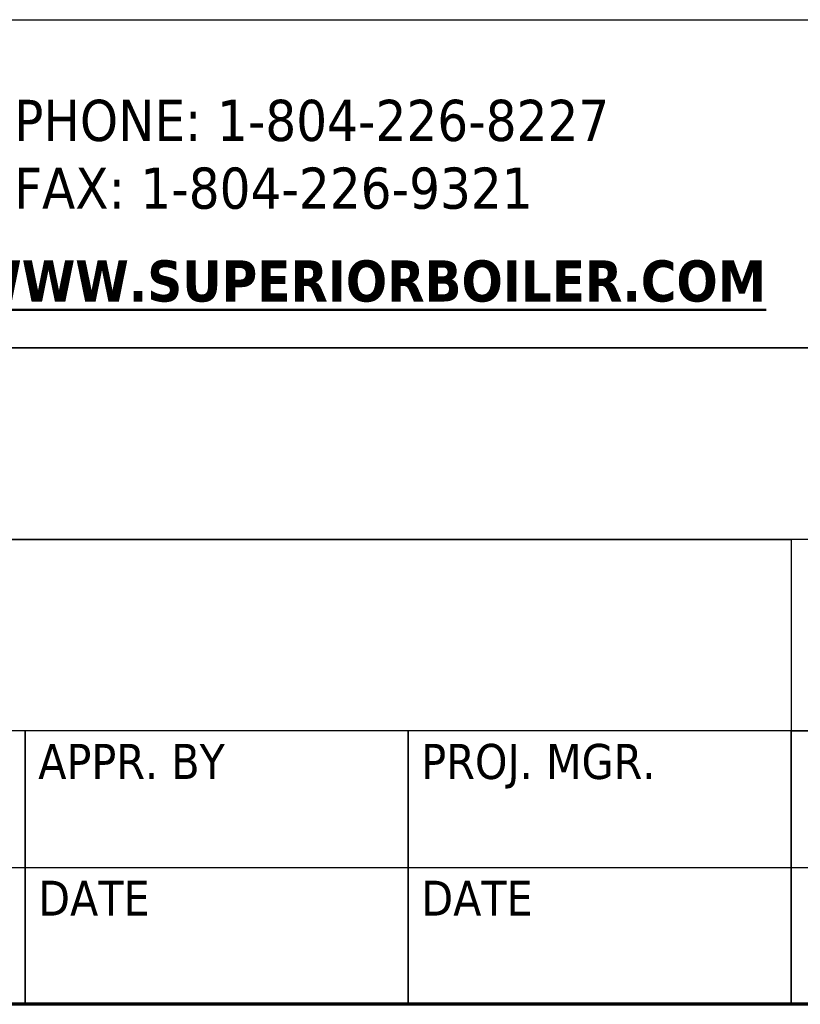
# Model space of a CAD drawing. Header units: inches. Extents: x 24 to 1128, y -58 to 748.
# Tile 540 of 656: x 988 to 1045, y 20 to 92. Entities that reach past the tile are written whole.
import ezdxf
from ezdxf.enums import TextEntityAlignment as Align

# ---------------------------------------------------------------- set-up
doc = ezdxf.new("R2010")
doc.units = ezdxf.units.IN
doc.header["$LTSCALE"] = 32
doc.header["$MEASUREMENT"] = 0
doc.layers.add('Border (ANSI)', color=7, linetype='Continuous', lineweight=70)
doc.layers.add('Title (ANSI)', color=7, linetype='Continuous', lineweight=50)
doc.styles.add('Note Text (ANSI)', font='tahoma.ttf')
doc.styles.get("Standard").update_dxf_attribs({"font": 'arial.ttf'})
doc.styles.add('Text Style40', font='tahoma.ttf')

# ---------------------------------------------------------------- blocks, each defined once
blk = doc.blocks.new('Borders SUPERIOR BORDER')
at = {"layer": 'Border (ANSI)'}
blk.add_line((35.25, 0.625), (0.75, 0.625), dxfattribs=at)
blk = doc.blocks.new('Title Blocks SUPERIOR TITLE')
at = {"layer": 'Title (ANSI)', "lineweight": 25}
for p, q in [((47.7839, 4.6475), (54.5339, 4.6475)), ((47.7839, 4.6475), (54.5339, 4.6475)), ((54.5339, 3.8975), (47.7839, 3.8975)), ((49.2839, 3.8975), (54.5339, 3.8975)), ((54.5339, 3.46), (49.2839, 3.46)), ((49.2839, 3.46), (51.9089, 3.46)), ((51.9089, 3.46), (51.9089, 3.0225)), ((54.5339, 3.46), (51.9089, 3.46)), ((51.9089, 3.46), (51.9089, 3.0225)), ((51.9089, 3.0225), (49.2839, 3.0225)), ((50.1589, 3.0225), (49.2839, 3.0225)), ((50.1589, 2.71), (50.1589, 3.0225)), ((51.0339, 3.0225), (50.1589, 3.0225)), ((50.1589, 3.0225), (50.1589, 2.71)), ((51.0339, 2.71), (51.0339, 3.0225)), ((51.9089, 3.0225), (51.0339, 3.0225)), ((51.0339, 3.0225), (51.0339, 2.71)), ((51.9089, 3.0225), (54.5339, 3.0225)), ((51.9089, 2.71), (51.9089, 3.0225)), ((53.1589, 3.0225), (51.9089, 3.0225)), ((51.9089, 3.0225), (51.9089, 2.71)), ((49.2839, 2.71), (50.1589, 2.71)), ((49.2839, 2.71), (50.1589, 2.71)), ((50.1589, 2.3975), (50.1589, 2.71)), ((50.1589, 2.71), (51.0339, 2.71)), ((50.1589, 2.71), (50.1589, 2.3975)), ((50.1589, 2.71), (51.0339, 2.71)), ((51.0339, 2.3975), (51.0339, 2.71)), ((51.0339, 2.71), (51.9089, 2.71)), ((51.0339, 2.71), (51.0339, 2.3975)), ((51.0339, 2.71), (51.9089, 2.71)), ((51.9089, 2.3975), (51.9089, 2.71)), ((51.9089, 2.71), (53.1589, 2.71)), ((51.9089, 2.71), (51.9089, 2.3975)), ((51.9089, 2.71), (53.1589, 2.71)), ((54.5339, 2.3975), (47.7839, 2.3975)), ((50.1589, 2.3975), (49.2839, 2.3975)), ((51.0339, 2.3975), (50.1589, 2.3975)), ((51.9089, 2.3975), (51.0339, 2.3975)), ((53.1589, 2.3975), (51.9089, 2.3975))]:
    blk.add_line(p, q, dxfattribs=at)
at = {"layer": 'Title (ANSI)', "style": 'Text Style40'}
for s, p in [('PROJ. MGR.', (51.0639, 2.9925)), ('APPR. BY', (50.1889, 2.9925)), ('DATE', (50.1889, 2.68)), ('DATE', (51.0639, 2.68))]:
    blk.add_text(s, height=0.08, dxfattribs=at).set_placement(p, align=Align.TOP_LEFT)
at = {"layer": 'Title (ANSI)', "insert": (50.1339, 4.4644), "char_height": 0.094, "width": 1.559387, "attachment_point": 1, "line_spacing_factor": 0.987884, "style": 'Note Text (ANSI)'}
blk.add_mtext('\\fTahoma|b0|i0;{\\H0.0940;PHONE: 1-804-226-8227\\P}\\fTahoma|b0|i0;{\\H0.0940;FAX: 1-804-226-9321}', dxfattribs=at)
at = {"layer": 'Title (ANSI)', "insert": (50.0289, 4.0975), "char_height": 0.094, "width": 1.970267, "attachment_point": 1, "style": 'Note Text (ANSI)'}
blk.add_mtext('\\fTahoma|b1|i0;{\\H0.0940;\\LWWW.SUPERIORBOILER.COM}\\l', dxfattribs=at)
at = {"layer": 'Title (ANSI)', "lineweight": 30, "flags": 63}
for tag, p in [('REV._1_#', (41.2839, 4.3662)), ('REV_#1_DATE', (46.0339, 4.3662)), ('REV_#1_DRAWN', (46.5339, 4.3662)), ('REV_#1_APPR', (47.0339, 4.3662)), ('REV_#1_P.M.', (47.5339, 4.3662)), ('REV._2__#', (41.2839, 4.1787)), ('REV_#2_DATE', (46.0339, 4.1787)), ('REV_#2_DRAWN', (46.5339, 4.1787)), ('REV_#2_APPR', (47.0339, 4.1787)), ('REV_#2_P.M.', (47.5339, 4.1787)), ('REV._3_#', (41.2839, 3.9912)), ('REV_#3_DATE', (46.0339, 3.9912)), ('REV_#3_DRAWN', (46.5339, 3.9912)), ('REV_#3_APPR', (47.0339, 3.9912)), ('REV_#3_P.M.', (47.5339, 3.9912)), ('REV._4_#', (41.2839, 3.8037)), ('REV_#4_DATE', (46.0339, 3.8037)), ('REV_#4_DRAWN', (46.5339, 3.8037)), ('REV_#4_APPR', (47.0339, 3.8037)), ('REV_#4_P.M.', (47.5339, 3.8037)), ('REV._5_#', (41.2839, 3.6162)), ('REV_#5_DATE', (46.0339, 3.6162)), ('REV_#5_DRAWN', (46.5339, 3.6162)), ('REV_#5_APPR', (47.0339, 3.6162)), ('REV_#5_P.M.', (47.5339, 3.6162)), ('REV._6_#', (41.2839, 3.4287)), ('REV_#6_DATE', (46.0339, 3.4287)), ('REV_#6_DRAWN', (46.5339, 3.4287)), ('REV_#6_APPR', (47.0339, 3.4287)), ('REV_#6_P.M.', (47.5339, 3.4287))]:
    blk.add_attdef(tag, text='', height=0.08, dxfattribs=at).set_placement(p, align=Align.MIDDLE_CENTER)
for tag, p in [('REVISION_#1_DESCRIPTION', (41.5639, 4.3662)), ('REVISION_#2_DESCRIPTION', (41.5639, 4.1787)), ('REVISION_#3_DESCRIPTION', (41.5639, 3.9912)), ('REVISION_#4_DESCRIPTION', (41.5639, 3.8037)), ('REVISION_#5_DESCRIPTION', (41.5639, 3.6162)), ('REVISION_#6_DESCRIPTION', (41.5639, 3.4287))]:
    blk.add_attdef(tag, text='', height=0.08, dxfattribs=at).set_placement(p, align=Align.MIDDLE_LEFT)
for tag, height, p in [('DRAWING_NAME', 0.125, (51.9089, 3.68)), ('DRAWING_REV_#', 0.188, (54.2839, 2.7925))]:
    blk.add_attdef(tag, text='', height=height, dxfattribs=at).set_placement(p, align=Align.TOP_CENTER)
for tag, height, p in [('SCALE', 0.1, (53.1889, 2.8675)), ('CONTRACTOR', 0.125, (49.3139, 3.2425)), ('PROJECT', 0.125, (51.9389, 3.2425)), ('DRAWN_BY_DATE', 0.1, (49.3139, 2.555)), ('DRAWN_BY_INITIAL', 0.1, (49.3139, 2.8675)), ('MODEL_NUMBER', 0.1, (51.9389, 2.8675)), ('APPROVED_BY_INITIAL', 0.1, (50.1889, 2.8675)), ('PROJECT_MANAGER_INITIAL', 0.1, (51.0639, 2.8675)), ('APPROVED_BY_DATE', 0.1, (50.1889, 2.555)), ('PROJECT_MANAGER_DATE', 0.1, (51.0639, 2.555)), ('DRAWING_NUMBER', 0.1, (51.9389, 2.555)), ('SIZE', 0.1, (53.1889, 2.555))]:
    blk.add_attdef(tag, text='', height=height, dxfattribs=at).set_placement(p, align=Align.TOP_LEFT)

msp = doc.modelspace()

# ---------------------------------------------------------------- block references
at = {"xscale": 32, "yscale": 32, "zscale": 32}
for name, p in [('Borders SUPERIOR BORDER', (0, 0)), ('Title Blocks SUPERIOR TITLE', (-617.08574, -56.71979))]:
    msp.add_blockref(name, p, dxfattribs=at)

doc.saveas('drawing.dxf')
